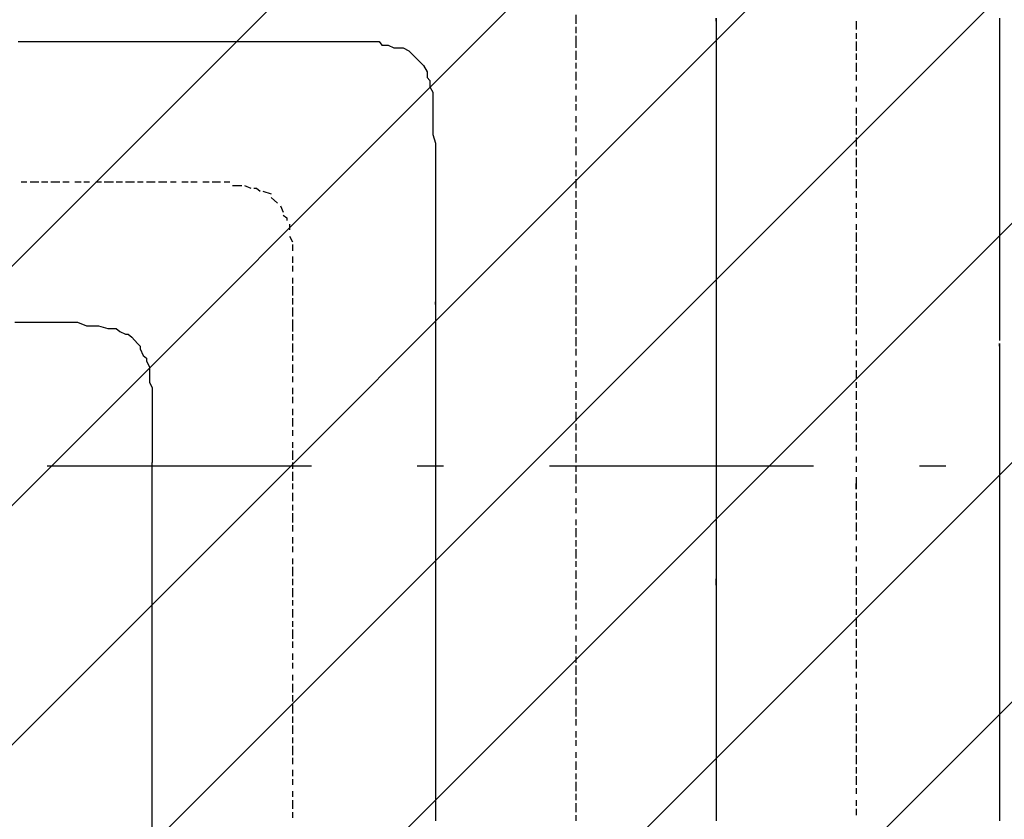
# Model space of a CAD drawing. Extents: x 997 to 109698, y 921 to 94021.
# Tile 412 of 656: x 17823 to 19220, y 42729 to 43863. Entities that reach past the tile are written whole.
import ezdxf

# ---------------------------------------------------------------- set-up
doc = ezdxf.new("R2010")
doc.units = 0
doc.header["$MEASUREMENT"] = 0
doc.layers.add('12', color=7, linetype='CONTINUOUS')
doc.layers.add('28', color=7, linetype='CONTINUOUS')

msp = doc.modelspace()

# ---------------------------------------------------------------- linework, layer by layer
at = {"layer": '12', "color": 1}
for p, q in [((18611.630503, 43869.563401), (18611.630503, 43856.563401)), ((18611.630503, 43852.563401), (18611.630503, 43843.563401)), ((19009.630503, 43860.563401), (19009.630503, 43848.563401)), ((18611.630503, 43839.563401), (18611.630503, 43831.563401)), ((19009.630503, 43843.563401), (19009.630503, 43835.563401)), ((18611.630503, 43831.563401), (18611.630503, 43822.563401)), ((19009.630503, 43831.563401), (19009.630503, 43818.563401)), ((18611.630503, 43818.563401), (18611.630503, 43805.563401)), ((19009.630503, 43814.563401), (19009.630503, 43805.563401)), ((18611.630503, 43801.563401), (18611.630503, 43793.563401)), ((19009.630503, 43801.563401), (19009.630503, 43788.563401)), ((18611.630503, 43788.563401), (18611.630503, 43776.563401)), ((19009.630503, 43784.563401), (19009.630503, 43776.563401)), ((18611.630503, 43771.563401), (18611.630503, 43763.563401)), ((18611.630503, 43754.563401), (18611.630503, 43746.563401)), ((19009.630503, 43767.563401), (19009.630503, 43759.563401)), ((19009.630503, 43754.563401), (19009.630503, 43746.563401)), ((18611.630503, 43742.563401), (18611.630503, 43733.563401)), ((19009.630503, 43737.563401), (19009.630503, 43729.563401)), ((18611.630503, 43725.563401), (18611.630503, 43716.563401)), ((18611.630503, 43712.563401), (18611.630503, 43704.563401)), ((19009.630503, 43725.563401), (19009.630503, 43712.563401)), ((19009.630503, 43708.563401), (19009.630503, 43699.563401)), ((18611.630503, 43695.563401), (18611.630503, 43687.563401)), ((19009.630503, 43695.563401), (19009.630503, 43682.563401)), ((18611.630503, 43682.563401), (18611.630503, 43670.563401)), ((19009.630503, 43678.563401), (19009.630503, 43670.563401)), ((18611.630503, 43661.563401), (18611.630503, 43653.563401)), ((19009.630503, 43666.563401), (19009.630503, 43653.563401)), ((18611.630503, 43649.563401), (18611.630503, 43640.563401)), ((19009.630503, 43649.563401), (19009.630503, 43640.563401)), ((17824.630503, 43632.563401), (17832.630503, 43632.563401)), ((17837.630503, 43632.563401), (17849.630503, 43632.563401)), ((17853.630503, 43632.563401), (17862.630503, 43632.563401)), ((17866.630503, 43632.563401), (17879.630503, 43632.563401)), ((17883.630503, 43632.563401), (17892.630503, 43632.563401)), ((17900.630503, 43632.563401), (17909.630503, 43632.563401)), ((17913.630503, 43632.563401), (17921.630503, 43632.563401)), ((17930.630503, 43632.563401), (17938.630503, 43632.563401)), ((17942.630503, 43632.563401), (17955.630503, 43632.563401)), ((17959.630503, 43632.563401), (17968.630503, 43632.563401)), ((17972.630503, 43632.563401), (17985.630503, 43632.563401)), ((17989.630503, 43632.563401), (17997.630503, 43632.563401)), ((18002.630503, 43632.563401), (18010.630503, 43632.563401)), ((18010.630503, 43632.563401), (18014.630503, 43632.563401)), ((18019.630503, 43632.563401), (18031.630503, 43632.563401)), ((18036.630503, 43632.563401), (18044.630503, 43632.563401)), ((18052.630503, 43632.563401), (18061.630503, 43632.563401)), ((18065.630503, 43632.563401), (18074.630503, 43632.563401)), ((18082.630503, 43632.563401), (18091.630503, 43632.563401)), ((18095.630503, 43632.563401), (18107.630503, 43632.563401)), ((18112.630503, 43632.563401), (18120.630503, 43632.563401)), ((18611.630503, 43636.563401), (18611.630503, 43623.563401)), ((19009.630503, 43636.563401), (19009.630503, 43623.563401)), ((18124.630503, 43627.563401), (18137.630503, 43627.563401)), ((18141.630503, 43627.563401), (18150.630503, 43623.563401)), ((18167.630503, 43619.563401), (18179.630503, 43615.563401)), ((18611.630503, 43619.563401), (18611.630503, 43610.563401)), ((19009.630503, 43619.563401), (19009.630503, 43610.563401)), ((18179.630503, 43610.563401), (18188.630503, 43602.563401)), ((18611.630503, 43606.563401), (18611.630503, 43594.563401)), ((19009.630503, 43602.563401), (19009.630503, 43594.563401)), ((18192.630503, 43598.563401), (18196.630503, 43589.563401)), ((18611.630503, 43589.563401), (18611.630503, 43581.563401)), ((19009.630503, 43589.563401), (19009.630503, 43581.563401)), ((18205.630503, 43572.563401), (18205.630503, 43564.563401)), ((18611.630503, 43577.563401), (18611.630503, 43564.563401)), ((19009.630503, 43572.563401), (19009.630503, 43564.563401)), ((18611.630503, 43560.563401), (18611.630503, 43551.563401)), ((19009.630503, 43560.563401), (19009.630503, 43547.563401)), ((18205.630503, 43555.563401), (18209.630503, 43547.563401)), ((18209.630503, 43543.563401), (18209.630503, 43534.563401)), ((18611.630503, 43543.563401), (18611.630503, 43534.563401)), ((18611.630503, 43530.563401), (18611.630503, 43522.563401)), ((19009.630503, 43543.563401), (19009.630503, 43534.563401)), ((19009.630503, 43530.563401), (19009.630503, 43517.563401)), ((18209.630503, 43526.563401), (18209.630503, 43517.563401)), ((18209.630503, 43513.563401), (18209.630503, 43505.563401)), ((18611.630503, 43513.563401), (18611.630503, 43505.563401)), ((19009.630503, 43513.563401), (19009.630503, 43505.563401)), ((18209.630503, 43496.563401), (18209.630503, 43488.563401)), ((18611.630503, 43500.563401), (18611.630503, 43488.563401)), ((19009.630503, 43500.563401), (19009.630503, 43488.563401)), ((18209.630503, 43484.563401), (18209.630503, 43471.563401)), ((18611.630503, 43484.563401), (18611.630503, 43475.563401)), ((19009.630503, 43484.563401), (19009.630503, 43475.563401)), ((18209.630503, 43467.563401), (18209.630503, 43458.563401)), ((18611.630503, 43471.563401), (18611.630503, 43458.563401)), ((19009.630503, 43471.563401), (19009.630503, 43458.563401)), ((18209.630503, 43454.563401), (18209.630503, 43441.563401)), ((18611.630503, 43454.563401), (18611.630503, 43445.563401)), ((19009.630503, 43454.563401), (19009.630503, 43445.563401)), ((18209.630503, 43437.563401), (18209.630503, 43433.563401)), ((18209.630503, 43433.563401), (18209.630503, 43420.563401)), ((18611.630503, 43441.563401), (18611.630503, 43428.563401)), ((19009.630503, 43441.563401), (19009.630503, 43428.563401)), ((18611.630503, 43424.563401), (18611.630503, 43416.563401)), ((19009.630503, 43424.563401), (19009.630503, 43416.563401)), ((18209.630503, 43416.563401), (18209.630503, 43407.563401)), ((18611.630503, 43412.563401), (18611.630503, 43399.563401)), ((19009.630503, 43407.563401), (19009.630503, 43399.563401)), ((18209.630503, 43403.563401), (18209.630503, 43390.563401)), ((18611.630503, 43395.563401), (18611.630503, 43386.563401)), ((19009.630503, 43395.563401), (19009.630503, 43386.563401)), ((18209.630503, 43386.563401), (18209.630503, 43378.563401)), ((18611.630503, 43378.563401), (18611.630503, 43369.563401)), ((19009.630503, 43378.563401), (19009.630503, 43369.563401)), ((18209.630503, 43373.563401), (18209.630503, 43361.563401)), ((18611.630503, 43365.563401), (18611.630503, 43356.563401)), ((19009.630503, 43365.563401), (19009.630503, 43352.563401)), ((18209.630503, 43356.563401), (18209.630503, 43348.563401)), ((18209.630503, 43340.563401), (18209.630503, 43331.563401)), ((18611.630503, 43348.563401), (18611.630503, 43340.563401)), ((18611.630503, 43335.563401), (18611.630503, 43323.563401)), ((19009.630503, 43348.563401), (19009.630503, 43340.563401)), ((19009.630503, 43335.563401), (19009.630503, 43323.563401)), ((18209.630503, 43327.563401), (18209.630503, 43318.563401)), ((18209.630503, 43310.563401), (18209.630503, 43301.563401)), ((18611.630503, 43318.563401), (18611.630503, 43310.563401)), ((19009.630503, 43318.563401), (19009.630503, 43310.563401)), ((18209.630503, 43297.563401), (18209.630503, 43285.563401)), ((18611.630503, 43306.563401), (18611.630503, 43293.563401)), ((19009.630503, 43306.563401), (19009.630503, 43293.563401)), ((18209.630503, 43280.563401), (18209.630503, 43272.563401)), ((18611.630503, 43289.563401), (18611.630503, 43280.563401)), ((19009.630503, 43289.563401), (19009.630503, 43280.563401)), ((18611.630503, 43276.563401), (18611.630503, 43263.563401)), ((19009.630503, 43276.563401), (19009.630503, 43263.563401)), ((18209.630503, 43263.563401), (18209.630503, 43255.563401)), ((18209.630503, 43251.563401), (18209.630503, 43238.563401)), ((18611.630503, 43259.563401), (18611.630503, 43251.563401)), ((19009.630503, 43259.563401), (19009.630503, 43251.563401)), ((18611.630503, 43246.563401), (18611.630503, 43234.563401)), ((19009.630503, 43242.563401), (19009.630503, 43234.563401)), ((18209.630503, 43234.563401), (18209.630503, 43225.563401)), ((18611.630503, 43229.563401), (18611.630503, 43221.563401)), ((19009.630503, 43229.563401), (19009.630503, 43221.563401)), ((18209.630503, 43221.563401), (18209.630503, 43208.563401)), ((18611.630503, 43217.563401), (18611.630503, 43204.563401)), ((19009.630503, 43213.563401), (19009.630503, 43204.563401)), ((18209.630503, 43204.563401), (18209.630503, 43196.563401)), ((18611.630503, 43200.563401), (18611.630503, 43191.563401)), ((18209.630503, 43191.563401), (18209.630503, 43179.563401)), ((18611.630503, 43183.563401), (18611.630503, 43174.563401)), ((19009.630503, 43191.563401), (19009.630503, 43183.563401)), ((18209.630503, 43174.563401), (18209.630503, 43166.563401)), ((18611.630503, 43170.563401), (18611.630503, 43162.563401)), ((19009.630503, 43179.563401), (19009.630503, 43166.563401)), ((18209.630503, 43162.563401), (18209.630503, 43149.563401)), ((18611.630503, 43153.563401), (18611.630503, 43145.563401)), ((19009.630503, 43162.563401), (19009.630503, 43153.563401)), ((18209.630503, 43145.563401), (18209.630503, 43136.563401)), ((18611.630503, 43141.563401), (18611.630503, 43128.563401)), ((19009.630503, 43149.563401), (19009.630503, 43136.563401)), ((18209.630503, 43128.563401), (18209.630503, 43119.563401)), ((19009.630503, 43132.563401), (19009.630503, 43124.563401)), ((18209.630503, 43115.563401), (18209.630503, 43107.563401)), ((18611.630503, 43124.563401), (18611.630503, 43115.563401)), ((18611.630503, 43111.563401), (18611.630503, 43098.563401)), ((19009.630503, 43115.563401), (19009.630503, 43107.563401)), ((18209.630503, 43098.563401), (18209.630503, 43090.563401)), ((19009.630503, 43102.563401), (19009.630503, 43094.563401)), ((18209.630503, 43086.563401), (18209.630503, 43073.563401)), ((18611.630503, 43094.563401), (18611.630503, 43086.563401)), ((19009.630503, 43086.563401), (19009.630503, 43077.563401)), ((18209.630503, 43069.563401), (18209.630503, 43060.563401)), ((18611.630503, 43081.563401), (18611.630503, 43069.563401)), ((19009.630503, 43073.563401), (19009.630503, 43060.563401)), ((18209.630503, 43056.563401), (18209.630503, 43043.563401)), ((18611.630503, 43064.563401), (18611.630503, 43056.563401)), ((19009.630503, 43056.563401), (19009.630503, 43047.563401)), ((18611.630503, 43052.563401), (18611.630503, 43039.563401)), ((19009.630503, 43043.563401), (19009.630503, 43031.563401)), ((18209.630503, 43039.563401), (18209.630503, 43031.563401)), ((18611.630503, 43035.563401), (18611.630503, 43026.563401)), ((18209.630503, 43026.563401), (18209.630503, 43014.563401)), ((18611.630503, 43018.563401), (18611.630503, 43009.563401)), ((19009.630503, 43026.563401), (19009.630503, 43018.563401)), ((19009.630503, 43014.563401), (19009.630503, 43001.563401)), ((18209.630503, 43009.563401), (18209.630503, 43001.563401)), ((18611.630503, 43005.563401), (18611.630503, 42997.563401)), ((18209.630503, 42997.563401), (18209.630503, 42984.563401)), ((18611.630503, 42988.563401), (18611.630503, 42980.563401)), ((19009.630503, 42997.563401), (19009.630503, 42988.563401)), ((18209.630503, 42980.563401), (18209.630503, 42971.563401)), ((18611.630503, 42975.563401), (18611.630503, 42963.563401)), ((19009.630503, 42984.563401), (19009.630503, 42971.563401)), ((18209.630503, 42963.563401), (18209.630503, 42954.563401)), ((18611.630503, 42959.563401), (18611.630503, 42950.563401)), ((19009.630503, 42967.563401), (19009.630503, 42959.563401)), ((18209.630503, 42950.563401), (18209.630503, 42942.563401)), ((18611.630503, 42946.563401), (18611.630503, 42933.563401)), ((19009.630503, 42954.563401), (19009.630503, 42942.563401)), ((18209.630503, 42933.563401), (18209.630503, 42925.563401)), ((19009.630503, 42937.563401), (19009.630503, 42929.563401)), ((18209.630503, 42920.563401), (18209.630503, 42908.563401)), ((18611.630503, 42929.563401), (18611.630503, 42920.563401)), ((18611.630503, 42916.563401), (18611.630503, 42904.563401)), ((19009.630503, 42920.563401), (19009.630503, 42912.563401)), ((18209.630503, 42904.563401), (18209.630503, 42895.563401)), ((19009.630503, 42908.563401), (19009.630503, 42899.563401)), ((18209.630503, 42891.563401), (18209.630503, 42878.563401)), ((18611.630503, 42899.563401), (18611.630503, 42891.563401)), ((19009.630503, 42891.563401), (19009.630503, 42882.563401)), ((18209.630503, 42874.563401), (18209.630503, 42865.563401)), ((18611.630503, 42887.563401), (18611.630503, 42874.563401)), ((19009.630503, 42878.563401), (19009.630503, 42865.563401)), ((18209.630503, 42861.563401), (18209.630503, 42849.563401)), ((18611.630503, 42870.563401), (18611.630503, 42861.563401)), ((19009.630503, 42861.563401), (19009.630503, 42853.563401)), ((18611.630503, 42853.563401), (18611.630503, 42844.563401)), ((19009.630503, 42849.563401), (19009.630503, 42836.563401)), ((18209.630503, 42844.563401), (18209.630503, 42836.563401)), ((18209.630503, 42832.563401), (18209.630503, 42819.563401)), ((18611.630503, 42840.563401), (18611.630503, 42832.563401)), ((19009.630503, 42832.563401), (19009.630503, 42823.563401)), ((18611.630503, 42823.563401), (18611.630503, 42815.563401)), ((19009.630503, 42819.563401), (19009.630503, 42806.563401)), ((18209.630503, 42815.563401), (18209.630503, 42806.563401)), ((18611.630503, 42810.563401), (18611.630503, 42798.563401)), ((18209.630503, 42798.563401), (18209.630503, 42789.563401)), ((18611.630503, 42793.563401), (18611.630503, 42785.563401)), ((19009.630503, 42802.563401), (19009.630503, 42793.563401)), ((18209.630503, 42785.563401), (18209.630503, 42777.563401)), ((18611.630503, 42781.563401), (18611.630503, 42768.563401)), ((19009.630503, 42789.563401), (19009.630503, 42777.563401)), ((18209.630503, 42768.563401), (18209.630503, 42760.563401)), ((18611.630503, 42764.563401), (18611.630503, 42755.563401)), ((19009.630503, 42772.563401), (19009.630503, 42764.563401)), ((18209.630503, 42755.563401), (18209.630503, 42743.563401)), ((18611.630503, 42751.563401), (18611.630503, 42738.563401)), ((19009.630503, 42755.563401), (19009.630503, 42747.563401)), ((18209.630503, 42738.563401), (18209.630503, 42730.563401)), ((18611.630503, 42734.563401), (18611.630503, 42726.563401)), ((19009.630503, 42743.563401), (19009.630503, 42734.563401))]:
    msp.add_line(p, q, dxfattribs=at)
at = {"layer": '12', "color": 5}
for p, q in [((18810.630503, 43856.563401), (18810.630503, 43848.563401)), ((19212.630503, 43864.563401), (19212.630503, 43856.563401)), ((19212.630503, 43856.563401), (19212.630503, 43848.563401)), ((18810.630503, 43848.563401), (18810.630503, 43839.563401)), ((18810.630503, 43839.563401), (18810.630503, 43826.563401)), ((19212.630503, 43848.563401), (19212.630503, 43835.563401)), ((17820.630503, 43831.563401), (17832.630503, 43831.563401)), ((17832.630503, 43831.563401), (17841.630503, 43831.563401)), ((17841.630503, 43831.563401), (17849.630503, 43831.563401)), ((17849.630503, 43831.563401), (17862.630503, 43831.563401)), ((17862.630503, 43831.563401), (17870.630503, 43831.563401)), ((17870.630503, 43831.563401), (17879.630503, 43831.563401)), ((17879.630503, 43831.563401), (17892.630503, 43831.563401)), ((17892.630503, 43831.563401), (17900.630503, 43831.563401)), ((17900.630503, 43831.563401), (17909.630503, 43831.563401)), ((17909.630503, 43831.563401), (17921.630503, 43831.563401)), ((17921.630503, 43831.563401), (17930.630503, 43831.563401)), ((17930.630503, 43831.563401), (17942.630503, 43831.563401)), ((17942.630503, 43831.563401), (17951.630503, 43831.563401)), ((17951.630503, 43831.563401), (17959.630503, 43831.563401)), ((17959.630503, 43831.563401), (17972.630503, 43831.563401)), ((17972.630503, 43831.563401), (17981.630503, 43831.563401)), ((17981.630503, 43831.563401), (17989.630503, 43831.563401)), ((17989.630503, 43831.563401), (18002.630503, 43831.563401)), ((18002.630503, 43831.563401), (18010.630503, 43831.563401)), ((18010.630503, 43831.563401), (18019.630503, 43831.563401)), ((18019.630503, 43831.563401), (18031.630503, 43831.563401)), ((18031.630503, 43831.563401), (18040.630503, 43831.563401)), ((18040.630503, 43831.563401), (18052.630503, 43831.563401)), ((18052.630503, 43831.563401), (18061.630503, 43831.563401)), ((18061.630503, 43831.563401), (18069.630503, 43831.563401)), ((18069.630503, 43831.563401), (18082.630503, 43831.563401)), ((18082.630503, 43831.563401), (18091.630503, 43831.563401)), ((18091.630503, 43831.563401), (18099.630503, 43831.563401)), ((18099.630503, 43831.563401), (18112.630503, 43831.563401)), ((18112.630503, 43831.563401), (18120.630503, 43831.563401)), ((18120.630503, 43831.563401), (18129.630503, 43831.563401)), ((18129.630503, 43831.563401), (18141.630503, 43831.563401)), ((18141.630503, 43831.563401), (18150.630503, 43831.563401)), ((18150.630503, 43831.563401), (18163.630503, 43831.563401)), ((18163.630503, 43831.563401), (18171.630503, 43831.563401)), ((18171.630503, 43831.563401), (18179.630503, 43831.563401)), ((18179.630503, 43831.563401), (18192.630503, 43831.563401)), ((18192.630503, 43831.563401), (18201.630503, 43831.563401)), ((18201.630503, 43831.563401), (18209.630503, 43831.563401)), ((18209.630503, 43831.563401), (18218.630503, 43831.563401)), ((18218.630503, 43831.563401), (18226.630503, 43831.563401)), ((18226.630503, 43831.563401), (18234.630503, 43831.563401)), ((18234.630503, 43831.563401), (18247.630503, 43831.563401)), ((18247.630503, 43831.563401), (18256.630503, 43831.563401)), ((18256.630503, 43831.563401), (18264.630503, 43831.563401)), ((18264.630503, 43831.563401), (18277.630503, 43831.563401)), ((18277.630503, 43831.563401), (18285.630503, 43831.563401)), ((18285.630503, 43831.563401), (18294.630503, 43831.563401)), ((18294.630503, 43831.563401), (18306.630503, 43831.563401)), ((18306.630503, 43831.563401), (18315.630503, 43831.563401)), ((18315.630503, 43831.563401), (18323.630503, 43831.563401)), ((18336.630503, 43826.563401), (18345.630503, 43826.563401)), ((18345.630503, 43826.563401), (18353.630503, 43822.563401)), ((18810.630503, 43826.563401), (18810.630503, 43818.563401)), ((19212.630503, 43835.563401), (19212.630503, 43826.563401)), ((19212.630503, 43826.563401), (19212.630503, 43818.563401)), ((18353.630503, 43822.563401), (18366.630503, 43822.563401)), ((18366.630503, 43822.563401), (18374.630503, 43818.563401)), ((18810.630503, 43818.563401), (18810.630503, 43805.563401)), ((19212.630503, 43818.563401), (19212.630503, 43805.563401)), ((18383.630503, 43809.563401), (18387.630503, 43805.563401)), ((18395.630503, 43797.563401), (18400.630503, 43788.563401)), ((18810.630503, 43805.563401), (18810.630503, 43797.563401)), ((18810.630503, 43797.563401), (18810.630503, 43788.563401)), ((19212.630503, 43805.563401), (19212.630503, 43797.563401)), ((19212.630503, 43797.563401), (19212.630503, 43788.563401)), ((18810.630503, 43788.563401), (18810.630503, 43776.563401)), ((19212.630503, 43788.563401), (19212.630503, 43776.563401)), ((18404.630503, 43776.563401), (18404.630503, 43767.563401)), ((18810.630503, 43776.563401), (18810.630503, 43767.563401)), ((19212.630503, 43776.563401), (19212.630503, 43767.563401)), ((18404.630503, 43767.563401), (18408.630503, 43759.563401)), ((18408.630503, 43759.563401), (18408.630503, 43746.563401)), ((18810.630503, 43767.563401), (18810.630503, 43759.563401)), ((18810.630503, 43759.563401), (18810.630503, 43746.563401)), ((19212.630503, 43767.563401), (19212.630503, 43754.563401)), ((19212.630503, 43754.563401), (19212.630503, 43746.563401)), ((18408.630503, 43746.563401), (18408.630503, 43737.563401)), ((18810.630503, 43746.563401), (18810.630503, 43737.563401)), ((19212.630503, 43746.563401), (19212.630503, 43737.563401)), ((18408.630503, 43737.563401), (18408.630503, 43729.563401)), ((18408.630503, 43729.563401), (18408.630503, 43716.563401)), ((18810.630503, 43737.563401), (18810.630503, 43729.563401)), ((18810.630503, 43729.563401), (18810.630503, 43716.563401)), ((19212.630503, 43737.563401), (19212.630503, 43725.563401)), ((18408.630503, 43716.563401), (18408.630503, 43708.563401)), ((18810.630503, 43716.563401), (18810.630503, 43708.563401)), ((19212.630503, 43725.563401), (19212.630503, 43716.563401)), ((19212.630503, 43716.563401), (19212.630503, 43708.563401)), ((18408.630503, 43708.563401), (18408.630503, 43699.563401)), ((18408.630503, 43699.563401), (18412.630503, 43687.563401)), ((18810.630503, 43708.563401), (18810.630503, 43695.563401)), ((19212.630503, 43708.563401), (19212.630503, 43695.563401)), ((18412.630503, 43687.563401), (18412.630503, 43678.563401)), ((18810.630503, 43695.563401), (18810.630503, 43687.563401)), ((18810.630503, 43687.563401), (18810.630503, 43678.563401)), ((19212.630503, 43695.563401), (19212.630503, 43687.563401)), ((19212.630503, 43687.563401), (19212.630503, 43678.563401)), ((18412.630503, 43678.563401), (18412.630503, 43670.563401)), ((18412.630503, 43670.563401), (18412.630503, 43657.563401)), ((18810.630503, 43678.563401), (18810.630503, 43666.563401)), ((19212.630503, 43678.563401), (19212.630503, 43666.563401)), ((18412.630503, 43657.563401), (18412.630503, 43649.563401)), ((18810.630503, 43666.563401), (18810.630503, 43657.563401)), ((18810.630503, 43657.563401), (18810.630503, 43649.563401)), ((19212.630503, 43666.563401), (19212.630503, 43657.563401)), ((19212.630503, 43657.563401), (19212.630503, 43649.563401)), ((18412.630503, 43649.563401), (18412.630503, 43636.563401)), ((18810.630503, 43649.563401), (18810.630503, 43636.563401)), ((19212.630503, 43649.563401), (19212.630503, 43636.563401)), ((18412.630503, 43636.563401), (18412.630503, 43632.563401)), ((18412.630503, 43632.563401), (18412.630503, 43623.563401)), ((18810.630503, 43636.563401), (18810.630503, 43627.563401)), ((19212.630503, 43636.563401), (19212.630503, 43627.563401)), ((18412.630503, 43623.563401), (18412.630503, 43615.563401)), ((18412.630503, 43615.563401), (18412.630503, 43602.563401)), ((18810.630503, 43627.563401), (18810.630503, 43619.563401)), ((18810.630503, 43619.563401), (18810.630503, 43606.563401)), ((19212.630503, 43627.563401), (19212.630503, 43615.563401)), ((19212.630503, 43615.563401), (19212.630503, 43606.563401)), ((18412.630503, 43602.563401), (18412.630503, 43594.563401)), ((18810.630503, 43606.563401), (18810.630503, 43598.563401)), ((19212.630503, 43606.563401), (19212.630503, 43598.563401)), ((18412.630503, 43594.563401), (18412.630503, 43585.563401)), ((18810.630503, 43598.563401), (18810.630503, 43585.563401)), ((19212.630503, 43598.563401), (19212.630503, 43585.563401)), ((18412.630503, 43585.563401), (18412.630503, 43572.563401)), ((18412.630503, 43572.563401), (18412.630503, 43564.563401)), ((18810.630503, 43585.563401), (18810.630503, 43577.563401)), ((18810.630503, 43577.563401), (18810.630503, 43568.563401)), ((19212.630503, 43585.563401), (19212.630503, 43577.563401)), ((19212.630503, 43577.563401), (19212.630503, 43568.563401)), ((18412.630503, 43564.563401), (18412.630503, 43555.563401)), ((18810.630503, 43568.563401), (18810.630503, 43555.563401)), ((19212.630503, 43568.563401), (19212.630503, 43555.563401)), ((18412.630503, 43555.563401), (18412.630503, 43543.563401)), ((18810.630503, 43555.563401), (18810.630503, 43547.563401)), ((18810.630503, 43547.563401), (18810.630503, 43539.563401)), ((19212.630503, 43555.563401), (19212.630503, 43547.563401)), ((19212.630503, 43547.563401), (19212.630503, 43539.563401)), ((18412.630503, 43543.563401), (18412.630503, 43534.563401)), ((18412.630503, 43534.563401), (18412.630503, 43526.563401)), ((18810.630503, 43539.563401), (18810.630503, 43526.563401)), ((19212.630503, 43539.563401), (19212.630503, 43526.563401)), ((18412.630503, 43526.563401), (18412.630503, 43513.563401)), ((18810.630503, 43526.563401), (18810.630503, 43517.563401)), ((18810.630503, 43517.563401), (18810.630503, 43509.563401)), ((19212.630503, 43526.563401), (19212.630503, 43517.563401)), ((19212.630503, 43517.563401), (19212.630503, 43505.563401)), ((18412.630503, 43513.563401), (18412.630503, 43505.563401)), ((18412.630503, 43505.563401), (18412.630503, 43492.563401)), ((18810.630503, 43509.563401), (18810.630503, 43496.563401)), ((19212.630503, 43505.563401), (19212.630503, 43496.563401)), ((18412.630503, 43492.563401), (18412.630503, 43484.563401)), ((18810.630503, 43496.563401), (18810.630503, 43488.563401)), ((19212.630503, 43496.563401), (19212.630503, 43488.563401)), ((18412.630503, 43484.563401), (18412.630503, 43475.563401)), ((18412.630503, 43475.563401), (18412.630503, 43462.563401)), ((18810.630503, 43488.563401), (18810.630503, 43479.563401)), ((18810.630503, 43479.563401), (18810.630503, 43467.563401)), ((19212.630503, 43488.563401), (19212.630503, 43475.563401)), ((19212.630503, 43475.563401), (19212.630503, 43467.563401)), ((18810.630503, 43467.563401), (18810.630503, 43458.563401)), ((19212.630503, 43467.563401), (19212.630503, 43458.563401)), ((18412.630503, 43458.563401), (18412.630503, 43445.563401)), ((18810.630503, 43458.563401), (18810.630503, 43445.563401)), ((19212.630503, 43458.563401), (19212.630503, 43445.563401)), ((17815.630503, 43433.563401), (17824.630503, 43433.563401)), ((17824.630503, 43433.563401), (17837.630503, 43433.563401)), ((17837.630503, 43433.563401), (17845.630503, 43433.563401)), ((17845.630503, 43433.563401), (17853.630503, 43433.563401)), ((17853.630503, 43433.563401), (17866.630503, 43433.563401)), ((17866.630503, 43433.563401), (17875.630503, 43433.563401)), ((17875.630503, 43433.563401), (17887.630503, 43433.563401)), ((17887.630503, 43433.563401), (17896.630503, 43433.563401)), ((17896.630503, 43433.563401), (17904.630503, 43433.563401)), ((17904.630503, 43433.563401), (17917.630503, 43428.563401)), ((18412.630503, 43445.563401), (18412.630503, 43437.563401)), ((18412.630503, 43437.563401), (18412.630503, 43428.563401)), ((18810.630503, 43445.563401), (18810.630503, 43437.563401)), ((18810.630503, 43437.563401), (18810.630503, 43428.563401)), ((19212.630503, 43445.563401), (19212.630503, 43437.563401)), ((19212.630503, 43437.563401), (19212.630503, 43428.563401)), ((17917.630503, 43428.563401), (17925.630503, 43428.563401)), ((17925.630503, 43428.563401), (17934.630503, 43428.563401)), ((17934.630503, 43428.563401), (17947.630503, 43424.563401)), ((17947.630503, 43424.563401), (17955.630503, 43424.563401)), ((17964.630503, 43420.563401), (17972.630503, 43416.563401)), ((18412.630503, 43428.563401), (18412.630503, 43416.563401)), ((18810.630503, 43428.563401), (18810.630503, 43416.563401)), ((19212.630503, 43428.563401), (19212.630503, 43416.563401)), ((17981.630503, 43412.563401), (17989.630503, 43403.563401)), ((18412.630503, 43416.563401), (18412.630503, 43407.563401)), ((18412.630503, 43407.563401), (18412.630503, 43399.563401)), ((18810.630503, 43416.563401), (18810.630503, 43407.563401)), ((18810.630503, 43407.563401), (18810.630503, 43399.563401)), ((19212.630503, 43416.563401), (19212.630503, 43407.563401)), ((17993.630503, 43395.563401), (17997.630503, 43386.563401)), ((18412.630503, 43399.563401), (18412.630503, 43386.563401)), ((18810.630503, 43399.563401), (18810.630503, 43386.563401)), ((19212.630503, 43395.563401), (19212.630503, 43386.563401)), ((18002.630503, 43378.563401), (18006.630503, 43369.563401)), ((18412.630503, 43386.563401), (18412.630503, 43378.563401)), ((18412.630503, 43378.563401), (18412.630503, 43369.563401)), ((18810.630503, 43386.563401), (18810.630503, 43378.563401)), ((18810.630503, 43378.563401), (18810.630503, 43369.563401)), ((19212.630503, 43386.563401), (19212.630503, 43373.563401)), ((18006.630503, 43369.563401), (18006.630503, 43356.563401)), ((18412.630503, 43369.563401), (18412.630503, 43356.563401)), ((18810.630503, 43369.563401), (18810.630503, 43356.563401)), ((19212.630503, 43373.563401), (19212.630503, 43365.563401)), ((19212.630503, 43365.563401), (19212.630503, 43356.563401)), ((18006.630503, 43356.563401), (18006.630503, 43348.563401)), ((18412.630503, 43356.563401), (18412.630503, 43348.563401)), ((18810.630503, 43356.563401), (18810.630503, 43348.563401)), ((19212.630503, 43356.563401), (19212.630503, 43344.563401)), ((18006.630503, 43348.563401), (18010.630503, 43340.563401)), ((18010.630503, 43340.563401), (18010.630503, 43327.563401)), ((18412.630503, 43348.563401), (18412.630503, 43335.563401)), ((18412.630503, 43335.563401), (18412.630503, 43327.563401)), ((18810.630503, 43348.563401), (18810.630503, 43335.563401)), ((18810.630503, 43335.563401), (18810.630503, 43327.563401)), ((19212.630503, 43344.563401), (19212.630503, 43335.563401)), ((19212.630503, 43335.563401), (19212.630503, 43323.563401)), ((18010.630503, 43327.563401), (18010.630503, 43318.563401)), ((18412.630503, 43327.563401), (18412.630503, 43318.563401)), ((18810.630503, 43327.563401), (18810.630503, 43318.563401)), ((19212.630503, 43323.563401), (19212.630503, 43314.563401)), ((18010.630503, 43318.563401), (18010.630503, 43306.563401)), ((18412.630503, 43318.563401), (18412.630503, 43306.563401)), ((18810.630503, 43318.563401), (18810.630503, 43306.563401)), ((19212.630503, 43314.563401), (19212.630503, 43306.563401)), ((18010.630503, 43306.563401), (18010.630503, 43297.563401)), ((18010.630503, 43297.563401), (18010.630503, 43289.563401)), ((18412.630503, 43306.563401), (18412.630503, 43297.563401)), ((18412.630503, 43297.563401), (18412.630503, 43289.563401)), ((18810.630503, 43306.563401), (18810.630503, 43297.563401)), ((18810.630503, 43297.563401), (18810.630503, 43289.563401)), ((19212.630503, 43306.563401), (19212.630503, 43293.563401)), ((19212.630503, 43293.563401), (19212.630503, 43285.563401)), ((18010.630503, 43289.563401), (18010.630503, 43276.563401)), ((18412.630503, 43289.563401), (18412.630503, 43276.563401)), ((18810.630503, 43289.563401), (18810.630503, 43276.563401)), ((19212.630503, 43285.563401), (19212.630503, 43276.563401)), ((18010.630503, 43276.563401), (18010.630503, 43268.563401)), ((18010.630503, 43268.563401), (18010.630503, 43259.563401)), ((18412.630503, 43276.563401), (18412.630503, 43268.563401)), ((18412.630503, 43268.563401), (18412.630503, 43259.563401)), ((18810.630503, 43276.563401), (18810.630503, 43268.563401)), ((18810.630503, 43268.563401), (18810.630503, 43259.563401)), ((19212.630503, 43276.563401), (19212.630503, 43263.563401)), ((18010.630503, 43259.563401), (18010.630503, 43246.563401)), ((18412.630503, 43259.563401), (18412.630503, 43246.563401)), ((18810.630503, 43259.563401), (18810.630503, 43246.563401)), ((19212.630503, 43263.563401), (19212.630503, 43255.563401)), ((19212.630503, 43255.563401), (19212.630503, 43246.563401)), ((18010.630503, 43246.563401), (18010.630503, 43238.563401)), ((18010.630503, 43238.563401), (18010.630503, 43234.563401)), ((18412.630503, 43246.563401), (18412.630503, 43238.563401)), ((18412.630503, 43238.563401), (18412.630503, 43225.563401)), ((18810.630503, 43246.563401), (18810.630503, 43238.563401)), ((18810.630503, 43238.563401), (18810.630503, 43225.563401)), ((19212.630503, 43246.563401), (19212.630503, 43234.563401)), ((18010.630503, 42459.563401), (18010.630503, 43234.563401)), ((18412.630503, 43225.563401), (18412.630503, 43217.563401)), ((18810.630503, 43225.563401), (18810.630503, 43217.563401)), ((19212.630503, 43234.563401), (19212.630503, 43225.563401)), ((19212.630503, 43225.563401), (19212.630503, 43217.563401)), ((18412.630503, 43217.563401), (18412.630503, 43208.563401)), ((18810.630503, 43217.563401), (18810.630503, 43208.563401)), ((19212.630503, 43217.563401), (19212.630503, 43204.563401)), ((18412.630503, 43208.563401), (18412.630503, 43196.563401)), ((18412.630503, 43196.563401), (18412.630503, 43187.563401)), ((18810.630503, 43208.563401), (18810.630503, 43196.563401)), ((18810.630503, 43196.563401), (18810.630503, 43187.563401)), ((19212.630503, 43204.563401), (19212.630503, 43196.563401)), ((19212.630503, 43196.563401), (19212.630503, 43183.563401)), ((18412.630503, 43187.563401), (18412.630503, 43179.563401)), ((18810.630503, 43187.563401), (18810.630503, 43179.563401)), ((19212.630503, 43183.563401), (19212.630503, 43174.563401)), ((18412.630503, 43179.563401), (18412.630503, 43166.563401)), ((18810.630503, 43179.563401), (18810.630503, 43166.563401)), ((19212.630503, 43174.563401), (19212.630503, 43166.563401)), ((18412.630503, 43166.563401), (18412.630503, 43158.563401)), ((18412.630503, 43158.563401), (18412.630503, 43149.563401)), ((18810.630503, 43166.563401), (18810.630503, 43158.563401)), ((18810.630503, 43158.563401), (18810.630503, 43149.563401)), ((19212.630503, 43166.563401), (19212.630503, 43153.563401)), ((19212.630503, 43153.563401), (19212.630503, 43145.563401)), ((18412.630503, 43149.563401), (18412.630503, 43136.563401)), ((18810.630503, 43149.563401), (18810.630503, 43136.563401)), ((19212.630503, 43145.563401), (19212.630503, 43136.563401)), ((18412.630503, 43136.563401), (18412.630503, 43128.563401)), ((18412.630503, 43128.563401), (18412.630503, 43115.563401)), ((18810.630503, 43136.563401), (18810.630503, 43128.563401)), ((18810.630503, 43128.563401), (18810.630503, 43115.563401)), ((19212.630503, 43136.563401), (19212.630503, 43124.563401)), ((18412.630503, 43115.563401), (18412.630503, 43107.563401)), ((18810.630503, 43115.563401), (18810.630503, 43107.563401)), ((19212.630503, 43124.563401), (19212.630503, 43115.563401)), ((19212.630503, 43115.563401), (19212.630503, 43107.563401)), ((18412.630503, 43107.563401), (18412.630503, 43098.563401)), ((18412.630503, 43098.563401), (18412.630503, 43086.563401)), ((18810.630503, 43107.563401), (18810.630503, 43098.563401)), ((18810.630503, 43098.563401), (18810.630503, 43086.563401)), ((19212.630503, 43107.563401), (19212.630503, 43094.563401)), ((18412.630503, 43086.563401), (18412.630503, 43077.563401)), ((18810.630503, 43086.563401), (18810.630503, 43077.563401)), ((19212.630503, 43094.563401), (19212.630503, 43086.563401)), ((19212.630503, 43086.563401), (19212.630503, 43073.563401)), ((18412.630503, 43077.563401), (18412.630503, 43069.563401)), ((18412.630503, 43069.563401), (18412.630503, 43056.563401)), ((18810.630503, 43077.563401), (18810.630503, 43069.563401)), ((18810.630503, 43069.563401), (18810.630503, 43056.563401)), ((19212.630503, 43073.563401), (19212.630503, 43064.563401)), ((18412.630503, 43056.563401), (18412.630503, 43047.563401)), ((18810.630503, 43056.563401), (18810.630503, 43047.563401)), ((19212.630503, 43064.563401), (19212.630503, 43056.563401)), ((19212.630503, 43056.563401), (19212.630503, 43043.563401)), ((18412.630503, 43047.563401), (18412.630503, 43039.563401)), ((18810.630503, 43047.563401), (18810.630503, 43039.563401)), ((19212.630503, 43043.563401), (19212.630503, 43035.563401)), ((18412.630503, 43039.563401), (18412.630503, 43026.563401)), ((18810.630503, 43039.563401), (18810.630503, 43026.563401)), ((19212.630503, 43035.563401), (19212.630503, 43026.563401)), ((18412.630503, 43026.563401), (18412.630503, 43018.563401)), ((18412.630503, 43018.563401), (18412.630503, 43005.563401)), ((18810.630503, 43026.563401), (18810.630503, 43018.563401)), ((18810.630503, 43018.563401), (18810.630503, 43005.563401)), ((19212.630503, 43026.563401), (19212.630503, 43014.563401)), ((19212.630503, 43014.563401), (19212.630503, 43005.563401)), ((18412.630503, 43005.563401), (18412.630503, 42997.563401)), ((18810.630503, 43005.563401), (18810.630503, 42997.563401)), ((19212.630503, 43005.563401), (19212.630503, 42997.563401)), ((18412.630503, 42997.563401), (18412.630503, 42988.563401)), ((18412.630503, 42988.563401), (18412.630503, 42975.563401)), ((18810.630503, 42997.563401), (18810.630503, 42988.563401)), ((18810.630503, 42988.563401), (18810.630503, 42975.563401)), ((19212.630503, 42997.563401), (19212.630503, 42984.563401)), ((18412.630503, 42975.563401), (18412.630503, 42967.563401)), ((18810.630503, 42975.563401), (18810.630503, 42967.563401)), ((19212.630503, 42984.563401), (19212.630503, 42975.563401)), ((19212.630503, 42975.563401), (19212.630503, 42963.563401)), ((18412.630503, 42967.563401), (18412.630503, 42959.563401)), ((18412.630503, 42959.563401), (18412.630503, 42946.563401)), ((18810.630503, 42967.563401), (18810.630503, 42959.563401)), ((18810.630503, 42959.563401), (18810.630503, 42946.563401)), ((19212.630503, 42963.563401), (19212.630503, 42954.563401)), ((18412.630503, 42946.563401), (18412.630503, 42937.563401)), ((18810.630503, 42946.563401), (18810.630503, 42937.563401)), ((19212.630503, 42954.563401), (19212.630503, 42946.563401)), ((19212.630503, 42946.563401), (19212.630503, 42933.563401)), ((18412.630503, 42937.563401), (18412.630503, 42929.563401)), ((18810.630503, 42937.563401), (18810.630503, 42929.563401)), ((19212.630503, 42933.563401), (19212.630503, 42925.563401)), ((18412.630503, 42929.563401), (18412.630503, 42916.563401)), ((18412.630503, 42916.563401), (18412.630503, 42908.563401)), ((18810.630503, 42929.563401), (18810.630503, 42916.563401)), ((18810.630503, 42916.563401), (18810.630503, 42908.563401)), ((19212.630503, 42925.563401), (19212.630503, 42916.563401)), ((19212.630503, 42916.563401), (19212.630503, 42904.563401)), ((18412.630503, 42908.563401), (18412.630503, 42899.563401)), ((18810.630503, 42908.563401), (18810.630503, 42899.563401)), ((19212.630503, 42904.563401), (19212.630503, 42895.563401)), ((18412.630503, 42899.563401), (18412.630503, 42887.563401)), ((18810.630503, 42899.563401), (18810.630503, 42887.563401)), ((19212.630503, 42895.563401), (19212.630503, 42887.563401)), ((18412.630503, 42887.563401), (18412.630503, 42878.563401)), ((18412.630503, 42878.563401), (18412.630503, 42865.563401)), ((18810.630503, 42887.563401), (18810.630503, 42878.563401)), ((18810.630503, 42878.563401), (18810.630503, 42865.563401)), ((19212.630503, 42887.563401), (19212.630503, 42874.563401)), ((19212.630503, 42874.563401), (19212.630503, 42865.563401)), ((18412.630503, 42865.563401), (18412.630503, 42857.563401)), ((18810.630503, 42865.563401), (18810.630503, 42857.563401)), ((19212.630503, 42865.563401), (19212.630503, 42853.563401)), ((18412.630503, 42857.563401), (18412.630503, 42849.563401)), ((18412.630503, 42849.563401), (18412.630503, 42836.563401)), ((18810.630503, 42857.563401), (18810.630503, 42849.563401)), ((18810.630503, 42849.563401), (18810.630503, 42836.563401)), ((19212.630503, 42853.563401), (19212.630503, 42844.563401)), ((18412.630503, 42836.563401), (18412.630503, 42827.563401)), ((18810.630503, 42836.563401), (18810.630503, 42827.563401)), ((19212.630503, 42844.563401), (19212.630503, 42836.563401)), ((19212.630503, 42836.563401), (19212.630503, 42823.563401)), ((18412.630503, 42827.563401), (18412.630503, 42819.563401)), ((18412.630503, 42819.563401), (18412.630503, 42806.563401)), ((18810.630503, 42827.563401), (18810.630503, 42819.563401)), ((18810.630503, 42819.563401), (18810.630503, 42806.563401)), ((19212.630503, 42823.563401), (19212.630503, 42815.563401)), ((18412.630503, 42806.563401), (18412.630503, 42798.563401)), ((18810.630503, 42806.563401), (18810.630503, 42798.563401)), ((19212.630503, 42815.563401), (19212.630503, 42806.563401)), ((19212.630503, 42806.563401), (19212.630503, 42793.563401)), ((18412.630503, 42798.563401), (18412.630503, 42789.563401)), ((18810.630503, 42798.563401), (18810.630503, 42789.563401)), ((19212.630503, 42793.563401), (19212.630503, 42785.563401)), ((18412.630503, 42789.563401), (18412.630503, 42777.563401)), ((18412.630503, 42777.563401), (18412.630503, 42768.563401)), ((18810.630503, 42789.563401), (18810.630503, 42777.563401)), ((18810.630503, 42777.563401), (18810.630503, 42768.563401)), ((19212.630503, 42785.563401), (19212.630503, 42777.563401)), ((19212.630503, 42777.563401), (19212.630503, 42764.563401)), ((18412.630503, 42768.563401), (18412.630503, 42755.563401)), ((18810.630503, 42768.563401), (18810.630503, 42755.563401)), ((19212.630503, 42764.563401), (19212.630503, 42755.563401)), ((18412.630503, 42755.563401), (18412.630503, 42747.563401)), ((18810.630503, 42755.563401), (18810.630503, 42747.563401)), ((19212.630503, 42755.563401), (19212.630503, 42743.563401)), ((18412.630503, 42747.563401), (18412.630503, 42738.563401)), ((18412.630503, 42738.563401), (18412.630503, 42726.563401)), ((18810.630503, 42747.563401), (18810.630503, 42738.563401)), ((18810.630503, 42738.563401), (18810.630503, 42726.563401)), ((19212.630503, 42743.563401), (19212.630503, 42734.563401)), ((19212.630503, 42734.563401), (19212.630503, 42726.563401))]:
    msp.add_line(p, q, dxfattribs=at)
for points in [[(18810.630503, 43860.563401), (18810.630503, 43864.563401), (18810.630503, 43856.563401)], [(18323.630503, 43831.563401), (18332.630503, 43831.563401), (18336.630503, 43826.563401)], [(18374.630503, 43818.563401), (18378.630503, 43814.563401), (18383.630503, 43809.563401)], [(18387.630503, 43805.563401), (18391.630503, 43801.563401), (18395.630503, 43797.563401)], [(18400.630503, 43788.563401), (18400.630503, 43780.563401), (18404.630503, 43776.563401)], [(17955.630503, 43424.563401), (17959.630503, 43424.563401), (17964.630503, 43420.563401)], [(17972.630503, 43416.563401), (17976.630503, 43416.563401), (17981.630503, 43412.563401)], [(17989.630503, 43403.563401), (17993.630503, 43399.563401), (17993.630503, 43395.563401)], [(19212.630503, 43399.563401), (19212.630503, 43403.563401), (19212.630503, 43395.563401)], [(17997.630503, 43386.563401), (18002.630503, 43382.563401), (18002.630503, 43378.563401)], [(18810.630503, 43064.563401), (18810.630503, 43060.563401), (18810.630503, 43069.563401)]]:
    msp.add_lwpolyline(points, dxfattribs=at)
at = {"layer": '12', "color": 1}
for points in [[(18154.630503, 43623.563401), (18158.630503, 43623.563401), (18163.630503, 43619.563401)], [(18196.630503, 43585.563401), (18201.630503, 43581.563401), (18201.630503, 43577.563401)]]:
    msp.add_lwpolyline(points, dxfattribs=at)
at = {"layer": '12', "color": 5}
msp.add_lwpolyline([(18412.630503, 43458.563401), (18412.630503, 43462.563401), (18412.630503, 43458.563401)], close=True, dxfattribs=at)
at = {"layer": '12', "color": 1}
msp.add_lwpolyline([(19009.630503, 43196.563401), (19009.630503, 43204.563401), (19009.630503, 43196.563401)], close=True, dxfattribs=at)
at = {"layer": '28', "color": 2}
for p, q in [((14872.636205, 40573.853635), (32984.737808, 58685.955237)), ((14872.636205, 40234.44238), (33324.149063, 58685.955237)), ((14872.636205, 39895.031125), (33663.560318, 58685.955237)), ((14872.636205, 39555.61987), (34002.971573, 58685.955237)), ((14872.636205, 39216.208615), (34342.382828, 58685.955237)), ((14872.636205, 38876.79736), (34681.794083, 58685.955237)), ((14872.636205, 38537.386105), (35021.205338, 58685.955237))]:
    msp.add_line(p, q, dxfattribs=at)
at = {"layer": '28', "color": 4}
for p, q in [((18236.630503, 43229.563401), (17861.630503, 43229.563401)), ((18949.130503, 43229.563401), (18574.130503, 43229.563401))]:
    msp.add_line(p, q, dxfattribs=at)
at = {"layer": '28', "color": 4, "linetype": 'Continuous'}
for p, q in [((18424.130503, 43229.563401), (18386.630503, 43229.563401)), ((19136.630503, 43229.563401), (19099.130503, 43229.563401))]:
    msp.add_line(p, q, dxfattribs=at)

doc.saveas('drawing.dxf')
